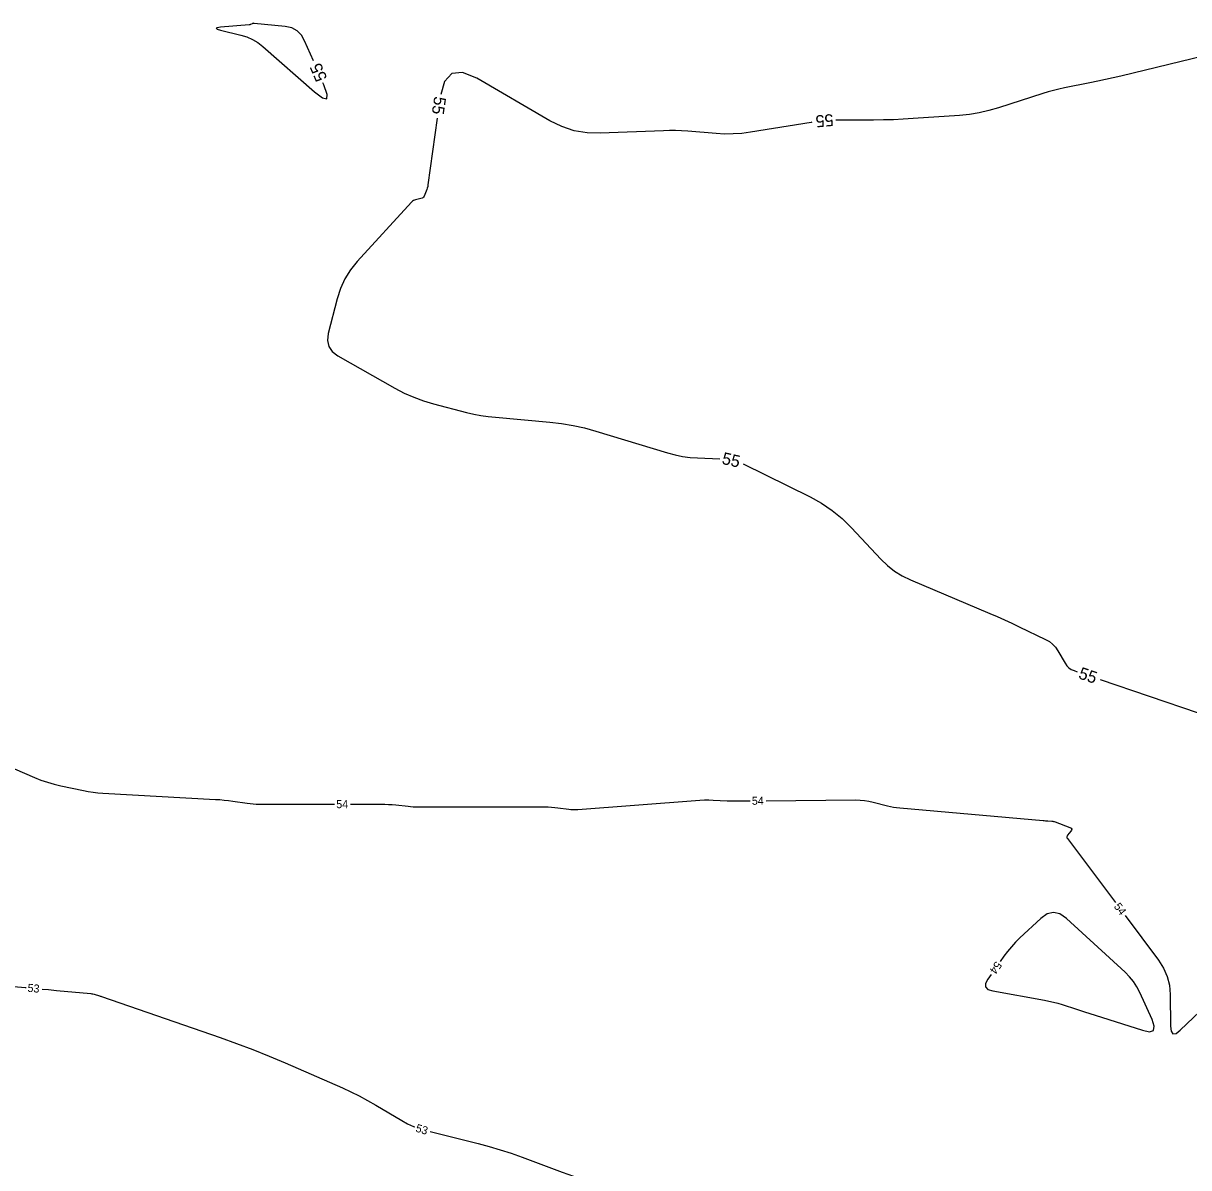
# Model space of a CAD drawing. Extents: x 2384780 to 2405861, y 547869 to 573706.
# Drawn here: x 2393622.6 to 2393913.8, y 553195.3 to 553481.2 of the extents above; entities that cross this region are included whole.
import ezdxf

# ---------------------------------------------------------------- set-up
doc = ezdxf.new("R2010")
doc.units = 0
doc.layers.add('Old_Level_60', color=7, linetype='Continuous')
doc.layers.add('Old_Level_61', color=7, linetype='Continuous')

msp = doc.modelspace()

# ---------------------------------------------------------------- linework, layer by layer
at = {"layer": 'Old_Level_60'}
for points in [[(2393602.9475, 553302.493), (2393603.913, 553302.06), (2393607.80775, 553300.3605), (2393625.35425, 553292.8125), (2393626.976, 553292.1625), (2393628.62425, 553291.59575), (2393630.299, 553291.113), (2393632, 553290.71375), (2393637.6, 553289.5465), (2393638.803, 553289.319), (2393640.012, 553289.137), (2393641.227, 553289.0005), (2393642.44775, 553288.90975), (2393670.59425, 553287.341), (2393671.68625, 553287.26725), (2393672.77575, 553287.16825), (2393673.8625, 553287.044), (2393674.94675, 553286.89425), (2393678.484, 553286.3635), (2393679.243, 553286.264), (2393680.00425, 553286.193), (2393680.7675, 553286.15025), (2393681.533, 553286.136), (2393700.326, 553286.136)], [(2393704.326, 553286.136), (2393712.01175, 553286.136), (2393712.93725, 553286.12325), (2393713.86125, 553286.085), (2393714.78375, 553286.021), (2393715.70475, 553285.9315), (2393718.7115, 553285.59775), (2393719.35625, 553285.535), (2393720.002, 553285.49025), (2393720.64875, 553285.4635), (2393721.2965, 553285.4545), (2393752.89425, 553285.4545), (2393753.719, 553285.44075), (2393754.54175, 553285.3995), (2393755.36275, 553285.3305), (2393756.18175, 553285.23425), (2393758.8545, 553284.87425), (2393759.42775, 553284.81225), (2393760.00175, 553284.78075), (2393760.5765, 553284.7795), (2393761.15225, 553284.80875), (2393790.5825, 553287.08025), (2393791.66775, 553287.14775), (2393792.7535, 553287.1825), (2393793.83975, 553287.18475), (2393794.92675, 553287.1545), (2393798.478, 553287.00225), (2393799.239, 553286.9745), (2393800.00025, 553286.9565), (2393800.76175, 553286.9485), (2393801.52325, 553286.95), (2393804.1615, 553286.97275)], [(2393808.16125, 553287.007), (2393830.54325, 553287.19875), (2393831.658, 553287.17175), (2393832.76375, 553287.071), (2393833.86, 553286.897), (2393834.94725, 553286.6495), (2393838.48425, 553285.721), (2393839.245, 553285.53825), (2393840.01125, 553285.3885), (2393840.7835, 553285.271), (2393841.56125, 553285.1865), (2393877.40425, 553282.04975), (2393877.7035, 553282.02425), (2393878.00275, 553282), (2393878.30225, 553281.977), (2393878.60175, 553281.9555), (2393879.5805, 553281.88675), (2393879.7885, 553281.86475), (2393879.99325, 553281.82725), (2393880.19475, 553281.77475), (2393880.39275, 553281.70725), (2393884.117, 553280.2835), (2393884.4095, 553280.1215), (2393884.54575, 553279.91875), (2393884.5255, 553279.67525), (2393884.34875, 553279.39125), (2393883.51575, 553278.397), (2393883.3805, 553278.18275), (2393883.3315, 553277.96625), (2393883.369, 553277.74725), (2393883.4925, 553277.52625), (2393895.49275, 553261.534)], [(2393537.55125, 553284.52925), (2393542.824, 553282.32475), (2393545.4745, 553281.00025), (2393547.8655, 553279.35175), (2393549.99725, 553277.37925), (2393551.86925, 553275.08275), (2393557.56075, 553267.051), (2393558.8655, 553265.4305), (2393560.34025, 553264.01125), (2393561.98525, 553262.7935), (2393563.80025, 553261.77675), (2393588.87725, 553249.68725), (2393590.2465, 553248.991), (2393591.58225, 553248.2385), (2393592.885, 553247.42975), (2393594.15425, 553246.56475), (2393598.24625, 553243.64725), (2393599.1475, 553243.08825), (2393600.098, 553242.66175), (2393601.09725, 553242.36775), (2393602.14525, 553242.20625), (2393623.037, 553240.34825), (2393623.30675, 553240.324)], [(2393864.80225, 553239.47875), (2393877.74625, 553237.18625), (2393878.8685, 553236.96775), (2393879.98125, 553236.7115), (2393881.0845, 553236.41725), (2393882.1785, 553236.08525), (2393885.7365, 553234.9385), (2393886.499, 553234.693), (2393887.2615, 553234.4475), (2393888.02425, 553234.2025), (2393888.78675, 553233.9575), (2393902.2035, 553229.65025), (2393903.97325, 553229.3015), (2393904.9665, 553229.6405), (2393905.1835, 553230.6675), (2393904.624, 553232.38225), (2393901.5285, 553239.1075), (2393900.80225, 553240.50275), (2393899.94975, 553241.80625), (2393898.971, 553243.01775), (2393897.86625, 553244.1375), (2393883.21325, 553257.611), (2393881.608, 553258.7175), (2393880.0055, 553259.08225), (2393878.4055, 553258.70575), (2393876.8085, 553257.5875), (2393871.59575, 553252.723), (2393870.50825, 553251.655), (2393869.48, 553250.53525), (2393868.51075, 553249.364), (2393867.60075, 553248.14125), (2393866.697, 553246.8595)], [(2393897.8935, 553258.3345), (2393906.25575, 553247.1905), (2393907.51725, 553245.2125), (2393908.4235, 553243.1145), (2393908.974, 553240.89675), (2393909.1695, 553238.55875), (2393909.227, 553230.726), (2393909.38975, 553229.402), (2393909.85325, 553228.78675), (2393910.61775, 553228.88075), (2393911.683, 553229.6835), (2393919.926, 553237.5305)], [(2393864.3915, 553243.59075), (2393863.58175, 553242.44225), (2393863.01225, 553241.34125), (2393863.02575, 553240.48025), (2393863.6225, 553239.8595), (2393864.80225, 553239.47875)], [(2393627.2905, 553239.9645), (2393628.90975, 553239.81575), (2393630.867, 553239.63375), (2393639.44425, 553238.831), (2393639.72075, 553238.798), (2393639.99425, 553238.7505), (2393640.265, 553238.68875), (2393640.53275, 553238.61275), (2393641.40275, 553238.34075), (2393641.589, 553238.28175), (2393641.77475, 553238.2215), (2393641.96, 553238.1595), (2393642.14475, 553238.09625), (2393671.772, 553227.8285), (2393675.87075, 553226.36375), (2393679.939, 553224.82075), (2393683.97675, 553223.1995), (2393687.98375, 553221.50025), (2393702.3265, 553215.254), (2393704.45275, 553214.28775), (2393706.54525, 553213.256), (2393708.60375, 553212.15825), (2393710.62875, 553210.995), (2393717.18875, 553207.0875), (2393718.617, 553206.3055), (2393720.09125, 553205.63425), (2393720.43, 553205.5095)], [(2393724.25625, 553204.35625), (2393736.217, 553201.38725), (2393738.99925, 553200.6535), (2393741.75625, 553199.8395), (2393744.4885, 553198.9455), (2393747.1955, 553197.97125), (2393757.229, 553194.194), (2393758.6195, 553193.68775), (2393760.02025, 553193.2125), (2393761.43075, 553192.768), (2393762.8515, 553192.354), (2393767.509, 553191.0525), (2393768.50625, 553190.77025), (2393769.50125, 553190.48125), (2393770.49425, 553190.18525), (2393771.48525, 553189.8825), (2393792.452, 553183.39925), (2393796.2325, 553182.255), (2393800.02575, 553181.156), (2393803.832, 553180.10275), (2393807.651, 553179.09475), (2393820.05475, 553175.9)]]:
    msp.add_lwpolyline(points, dxfattribs=at)
at = {"layer": 'Old_Level_61'}
for points in [[(2393695.05925, 553471.79425), (2393692.88175, 553476.81725), (2393692.0625, 553478.232), (2393690.9845, 553479.29325), (2393689.6475, 553480.0015), (2393688.0515, 553480.35625), (2393680.263, 553481.16025), (2393680.13325, 553481.1645), (2393680.007, 553481.15025), (2393679.88425, 553481.1175), (2393679.76525, 553481.066), (2393679.38175, 553480.86775), (2393679.29825, 553480.8295), (2393679.21225, 553480.80025), (2393679.12375, 553480.7795), (2393679.03275, 553480.7675), (2393671.88125, 553480.1825), (2393671.042, 553480.0695), (2393670.753, 553479.9135), (2393671.014, 553479.7145), (2393671.8255, 553479.472)], [(2393671.8255, 553479.472), (2393676.89575, 553478.24025), (2393678.404, 553477.7785), (2393679.82475, 553477.14825), (2393681.1575, 553476.349), (2393682.40275, 553475.38075), (2393695.31, 553464.07175), (2393697.3295, 553462.5385), (2393698.39475, 553462.3135), (2393698.50575, 553463.3965), (2393697.66275, 553465.788), (2393697.4455, 553466.28925)], [(2393917.70075, 553473.0755), (2393896.84625, 553467.9955), (2393894.91425, 553467.5355), (2393892.9775, 553467.09625), (2393891.0365, 553466.6775), (2393889.09075, 553466.27925), (2393882.72725, 553465.012), (2393881.3685, 553464.72125), (2393880.02, 553464.392), (2393878.68125, 553464.0245), (2393877.3525, 553463.61875), (2393866.24075, 553460.0505), (2393863.8455, 553459.35975), (2393861.42175, 553458.81625), (2393858.96975, 553458.42), (2393856.48925, 553458.171), (2393844.94675, 553457.36025), (2393842.4725, 553457.20825), (2393839.997, 553457.0995), (2393837.51975, 553457.0345), (2393835.041, 553457.01275), (2393826.6035, 553457.01275), (2393825.6235, 553456.993)], [(2393819.65175, 553456.4645), (2393819.41825, 553456.43125), (2393804.29225, 553453.96675), (2393802.1435, 553453.683), (2393799.9895, 553453.53075), (2393797.83025, 553453.51025), (2393795.66575, 553453.6215), (2393788.58625, 553454.19975), (2393787.06875, 553454.30075), (2393785.55025, 553454.3555), (2393784.031, 553454.3645), (2393782.5105, 553454.32725), (2393766.75325, 553453.7025), (2393763.43325, 553453.7975), (2393760.2265, 553454.34925), (2393757.13325, 553455.3585), (2393754.15325, 553456.82475), (2393735.86625, 553467.42725), (2393732.3595, 553468.85425), (2393729.67625, 553468.59175), (2393727.81675, 553466.63975), (2393726.89575, 553463.40275)], [(2393726.012, 553457.472), (2393723.694, 553440.8105), (2393723.6245, 553440.409), (2393723.529, 553440.0145), (2393723.407, 553439.6275), (2393723.259, 553439.24775), (2393722.73275, 553438.01925), (2393722.599, 553437.7815), (2393722.4235, 553437.5945), (2393722.20625, 553437.4585), (2393721.947, 553437.3735), (2393720.584, 553437.0835), (2393720.30325, 553437.0015), (2393720.04525, 553436.88), (2393719.80975, 553436.719), (2393719.59675, 553436.5185), (2393706.028, 553421.696), (2393704.329, 553419.6005), (2393702.92325, 553417.34675), (2393701.811, 553414.93475), (2393700.99225, 553412.3645), (2393698.7965, 553403.70925), (2393698.593, 553401.9685), (2393698.923, 553400.45525), (2393699.78675, 553399.16975), (2393701.18425, 553398.112)], [(2393701.18425, 553398.112), (2393715.4415, 553390.02575), (2393717.753, 553388.813), (2393720.12925, 553387.76), (2393722.56975, 553386.86675), (2393725.075, 553386.13325), (2393733.364, 553383.9985), (2393735.1465, 553383.578), (2393736.942, 553383.23125), (2393738.74975, 553382.95825), (2393740.5705, 553382.759), (2393754.17125, 553381.55175), (2393757.07125, 553381.219), (2393759.9425, 553380.73825), (2393762.785, 553380.1095), (2393765.599, 553379.3325), (2393783.58275, 553373.86725), (2393785.4245, 553373.37175), (2393787.28675, 553372.99875), (2393789.16925, 553372.748), (2393791.07225, 553372.6195), (2393796.65625, 553372.42325)], [(2393802.4555, 553371.10025), (2393819.1635, 553362.89875), (2393822.027, 553361.3295), (2393824.7125, 553359.52025), (2393827.2195, 553357.47125), (2393829.54825, 553355.18225), (2393836.8645, 553347.31325), (2393838.5015, 553345.72575), (2393840.27675, 553344.336), (2393842.19025, 553343.144), (2393844.24225, 553342.1495), (2393864.05025, 553333.78625), (2393865.91725, 553332.98425), (2393867.774, 553332.159), (2393869.6205, 553331.311), (2393871.4565, 553330.44), (2393878.02475, 553327.2735), (2393878.95775, 553326.7385), (2393879.7815, 553326.08525), (2393880.49575, 553325.31425), (2393881.101, 553324.425), (2393882.89925, 553321.3275), (2393883.32725, 553320.71575), (2393883.8405, 553320.20825), (2393884.43925, 553319.80475), (2393885.12325, 553319.5055), (2393885.9505, 553319.224)], [(2393891.6305, 553317.29075), (2393916.169, 553308.9395)]]:
    msp.add_lwpolyline(points, dxfattribs=at)

# ---------------------------------------------------------------- texts
at = {"layer": 'Old_Level_60'}
msp.add_text('54', height=2, dxfattribs=at).set_placement((2393700.7825, 553285.136))
for s, rotation, p in [('54', 0.49115, (2393804.6265, 553285.97675)), ('54', 306.8836944, (2393894.96675, 553260.56875)), ('54', 234.8079194, (2393865.6165, 553247.06275)), ('53', 354.8413944, (2393623.57, 553239.2975)), ('53', 343.2285306, (2393720.4595, 553204.38675))]:
    msp.add_text(s, height=2, rotation=rotation, dxfattribs=at).set_placement(p)
at = {"layer": 'Old_Level_61'}
for rotation, p in [(113.4355944, (2393698.582, 553467.4385)), (261.5234139, (2393725.295, 553463.03575)), (185.0577889, (2393824.88475, 553458.53525)), (347.15, (2393796.96125, 553371.163)), (341.2049889, (2393886.0375, 553317.60975))]:
    msp.add_text('55', height=3, rotation=rotation, dxfattribs=at).set_placement(p)

doc.saveas('drawing.dxf')
